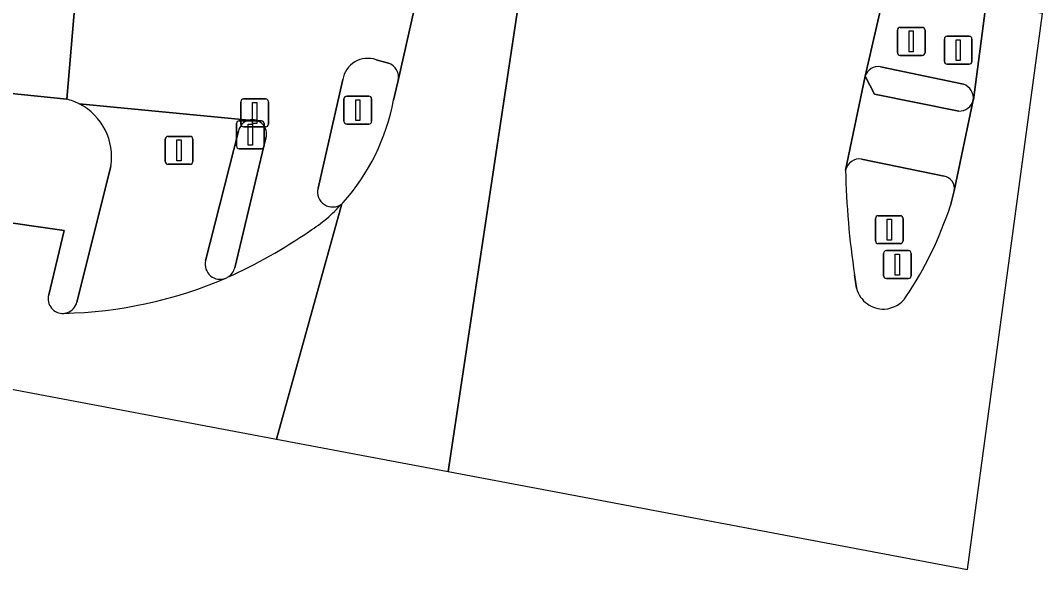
# Model space of a CAD drawing. Extents: x 161771 to 163125, y 382475 to 383179.
# Drawn here: x 163009.4 to 163046.02, y 382475.38 to 382495.05 of the extents above; entities that cross this region are included whole.
import ezdxf

# ---------------------------------------------------------------- set-up
doc = ezdxf.new("R2010")
doc.units = 0
for name, color, linetype in [('IMGEO_Berm_groen', 7, 'Continuous'), ('IMGEO_Drukknoppaal', 7, 'Continuous'), ('IMGEO_Fietspad_gesloten', 7, 'Continuous'), ('IMGEO_Fietspad_open', 7, 'Continuous'), ('IMGEO_Lichtmast', 7, 'Continuous'), ('IMGEO_Portaal', 7, 'Continuous'), ('IMGEO_Rijbaan_lokaal_gesloten', 7, 'Continuous'), ('IMGEO_Rijbaan_regionaal_gesloten', 7, 'Continuous'), ('IMGEO_Verkeerseiland_open', 7, 'Continuous'), ('IMGEO_Verkeersregelinstallatiepaal', 7, 'Continuous'), ('IMGEO_Voetpad_open', 7, 'Continuous')]:
    doc.layers.add(name, color=color, linetype=linetype)

msp = doc.modelspace()

# ---------------------------------------------------------------- linework, layer by layer
at = {"layer": 'IMGEO_Berm_groen'}
for points in [[(163011.06, 382492.234), (162990.262, 382494.362)], [(163011.426, 382484.959), (163012.64, 382489.825)], [(163008.205, 382487.922), (163010.968, 382487.53), (163010.415, 382485.224)]]:
    msp.add_lwpolyline(points, dxfattribs=at)
for centre, radius, start, end in [((163010.523, 382490.143), 2.159, 62.7914, 75.595), ((163010.534, 382490.166), 2.134, 350.8112, 62.7686), ((163010.917, 382485.081), 0.522, 164.1202, 274.1195), ((163010.918, 382485.081), 0.522, 288.9772, 346.506), ((163010.92, 382485.072), 0.513, 273.8711, 289.08)]:
    msp.add_arc(centre, radius, start, end, dxfattribs=at)
at = {"layer": 'IMGEO_Drukknoppaal'}
for p, q in [((163017.298, 382491.341), (163017.298, 382492.141)), ((163017.298, 382492.141), (163017.298, 382491.341)), ((163017.398, 382492.241), (163018.188, 382492.241)), ((163018.188, 382492.241), (163017.398, 382492.241)), ((163018.288, 382492.141), (163018.288, 382491.341)), ((163018.288, 382491.341), (163018.288, 382492.141)), ((163018.188, 382491.241), (163017.398, 382491.241)), ((163017.398, 382491.241), (163018.188, 382491.241))]:
    msp.add_line(p, q, dxfattribs=at)
msp.add_lwpolyline([(163017.718, 382492.116), (163017.868, 382492.116), (163017.868, 382491.366), (163017.718, 382491.366), (163017.718, 382492.116)], dxfattribs=at)
for centre, start, end in [((163017.398, 382492.141), 90, 180), ((163017.398, 382492.141), 90, 180), ((163018.188, 382492.141), 0, 90), ((163018.188, 382492.141), 360, 90), ((163017.398, 382491.341), 180, 270), ((163017.398, 382491.341), 180, 270), ((163018.188, 382491.341), 270, 0), ((163018.188, 382491.341), 270, 0)]:
    msp.add_arc(centre, 0.1, start, end, dxfattribs=at)
at = {"layer": 'IMGEO_Fietspad_gesloten'}
msp.add_lwpolyline([(162990.262, 382494.362), (163011.06, 382492.234), (163011.361, 382495.742), (163000, 382496.951), (162986.836, 382498.352)], dxfattribs=at)
at = {"layer": 'IMGEO_Fietspad_open'}
for points in [[(163022.942, 382492.898), (163023.701, 382496.302), (163023.614, 382496.32)], [(163013.716, 382495.506), (163013.427, 382495.522), (163011.361, 382495.742), (163011.06, 382492.234)], [(163022.148, 382493.644), (163022.584, 382493.527)], [(163020.066, 382489.039), (163020.952, 382492.939)], [(163043.023, 382491.803), (163040.002, 382492.411), (163039.667, 382493.052), (163038.965, 382489.689)], [(163011.51, 382492.063), (163017.58, 382491.479)], [(163042.861, 382488.951), (163043.54, 382492.191)], [(163018.199, 382490.842), (163017.079, 382486.196)], [(163039.542, 382490.087), (163042.493, 382489.473)]]:
    msp.add_lwpolyline(points, dxfattribs=at)
for centre, radius, start, end in [((163021.852, 382492.778), 0.915, 71.1475, 169.8882), ((163022.395, 382493.003), 0.557, 349.1641, 70.1293), ((163010.523, 382490.143), 2.159, 62.7914, 75.595), ((163043.033, 382492.329), 0.526, 268.9468, 344.8284), ((163017.711, 382490.987), 0.509, 343.383, 104.9748), ((163039.471, 382489.573), 0.519, 82.1235, 167.0704), ((163042.425, 382489.035), 0.444, 349.1485, 81.2177), ((163020.584, 382488.905), 0.535, 165.487, 308.8528), ((163016.841, 382492.13), 5.468, 302.3278, 318.2427), ((163009.017, 382503.144), 18.973, 294.3088, 304.5067), ((163016.557, 382486.316), 0.536, 300.2847, 347.1063)]:
    msp.add_arc(centre, radius, start, end, dxfattribs=at)
at = {"layer": 'IMGEO_Lichtmast'}
for p, q in [((163040.327, 382485.909), (163040.327, 382486.709)), ((163040.327, 382486.709), (163040.327, 382485.909)), ((163040.427, 382486.809), (163041.217, 382486.809)), ((163041.217, 382486.809), (163040.427, 382486.809)), ((163041.317, 382486.709), (163041.317, 382485.909)), ((163041.317, 382485.909), (163041.317, 382486.709)), ((163041.217, 382485.809), (163040.427, 382485.809)), ((163040.427, 382485.809), (163041.217, 382485.809))]:
    msp.add_line(p, q, dxfattribs=at)
msp.add_lwpolyline([(163040.747, 382486.684), (163040.897, 382486.684), (163040.897, 382485.934), (163040.747, 382485.934), (163040.747, 382486.684)], dxfattribs=at)
for centre, start, end in [((163040.427, 382486.709), 90, 180), ((163040.427, 382486.709), 90, 180), ((163041.217, 382486.709), 0, 90), ((163041.217, 382486.709), 360, 90), ((163040.427, 382485.909), 180, 270), ((163040.427, 382485.909), 180, 270), ((163041.217, 382485.909), 270, 0), ((163041.217, 382485.909), 270, 0)]:
    msp.add_arc(centre, 0.1, start, end, dxfattribs=at)
at = {"layer": 'IMGEO_Portaal'}
for p, q in [((163020.995, 382491.439), (163020.995, 382492.239)), ((163020.995, 382492.239), (163020.995, 382491.439)), ((163021.095, 382492.339), (163021.885, 382492.339)), ((163021.885, 382492.339), (163021.095, 382492.339)), ((163021.985, 382492.239), (163021.985, 382491.439)), ((163021.985, 382491.439), (163021.985, 382492.239)), ((163021.885, 382491.339), (163021.095, 382491.339)), ((163021.095, 382491.339), (163021.885, 382491.339)), ((163040.139, 382488.057), (163040.929, 382488.057)), ((163040.929, 382488.057), (163040.139, 382488.057)), ((163040.039, 382487.157), (163040.039, 382487.957)), ((163040.039, 382487.957), (163040.039, 382487.157)), ((163041.029, 382487.957), (163041.029, 382487.157)), ((163041.029, 382487.157), (163041.029, 382487.957)), ((163040.929, 382487.057), (163040.139, 382487.057)), ((163040.139, 382487.057), (163040.929, 382487.057))]:
    msp.add_line(p, q, dxfattribs=at)
for points in [[(163021.415, 382492.214), (163021.565, 382492.214), (163021.565, 382491.464), (163021.415, 382491.464), (163021.415, 382492.214)], [(163040.459, 382487.932), (163040.609, 382487.932), (163040.609, 382487.182), (163040.459, 382487.182), (163040.459, 382487.932)]]:
    msp.add_lwpolyline(points, dxfattribs=at)
for centre, start, end in [((163021.095, 382492.239), 90, 180), ((163021.095, 382492.239), 90, 180), ((163021.885, 382492.239), 0, 90), ((163021.885, 382492.239), 360, 90), ((163021.095, 382491.439), 180, 270), ((163021.095, 382491.439), 180, 270), ((163021.885, 382491.439), 270, 0), ((163021.885, 382491.439), 270, 0), ((163040.139, 382487.957), 90, 180), ((163040.139, 382487.957), 90, 180), ((163040.929, 382487.957), 0, 90), ((163040.929, 382487.957), 360, 90), ((163040.139, 382487.157), 180, 270), ((163040.139, 382487.157), 180, 270), ((163040.929, 382487.157), 270, 0), ((163040.929, 382487.157), 270, 0)]:
    msp.add_arc(centre, 0.1, start, end, dxfattribs=at)
at = {"layer": 'IMGEO_Rijbaan_lokaal_gesloten'}
for points in [[(162489.888, 382522.698), (162489.185, 382520.131), (162488.722, 382518.442), (162501.135, 382513.514), (162515.839, 382512.978), (162542.133, 382512.019), (162584.286, 382516.986), (162665.053, 382540.041), (162707.132, 382546.311), (162744.173, 382544.816), (162974.141, 382488.446), (163018.573, 382480.059)], [(163018.573, 382480.059), (163020.92, 382488.488)], [(163010.415, 382485.224), (163010.968, 382487.53), (163008.205, 382487.922)]]:
    msp.add_lwpolyline(points, dxfattribs=at)
for centre, radius, start, end in [((163016.841, 382492.13), 5.468, 302.3278, 318.2427), ((163009.017, 382503.144), 18.973, 294.3088, 304.5067), ((163010.582, 382500.296), 15.74, 271.3594, 293.1317), ((163016.589, 382486.238), 0.452, 292.8756, 301.7235), ((163010.917, 382485.081), 0.522, 164.1202, 274.1195)]:
    msp.add_arc(centre, radius, start, end, dxfattribs=at)
at = {"layer": 'IMGEO_Rijbaan_regionaal_gesloten'}
for points in [[(163024.727, 382478.897), (163027.811, 382499.399), (163024.525, 382500.164), (163023.81, 382496.811), (163023.701, 382496.302), (163022.942, 382492.898), (163022.772, 382492.201)], [(163038.965, 382489.689), (163039.667, 382493.052), (163040.438, 382496.39), (163037.319, 382497.184), (163034.302, 382497.886), (163031.094, 382498.634), (163027.811, 382499.399), (163024.727, 382478.897)], [(163024.727, 382478.897), (163043.34, 382475.384), (163046.024, 382495.301), (163044.005, 382495.679), (163043.545, 382492.213), (163043.541, 382492.197), (163043.54, 382492.191), (163042.861, 382488.951), (163042.721, 382488.418)], [(163020.966, 382488.529), (163020.92, 382488.488), (163018.573, 382480.059), (163024.727, 382478.897)], [(163039.362, 382485.463), (163039.323, 382485.703), (163039.286, 382485.943)]]:
    msp.add_lwpolyline(points, dxfattribs=at)
for centre, radius, start, end in [((163015.237, 382493.627), 7.669, 318.3367, 349.2846), ((163069.599, 382490.427), 30.643, 181.3806, 188.415), ((163030.097, 382492.54), 13.28, 326.1803, 341.9159), ((163040.317, 382485.696), 0.983, 193.7188, 234.4968), ((163040.315, 382485.695), 0.981, 272.8045, 326.2014), ((163040.313, 382485.685), 0.971, 234.3251, 272.9763)]:
    msp.add_arc(centre, radius, start, end, dxfattribs=at)
at = {"layer": 'IMGEO_Verkeerseiland_open'}
for points in [[(163022.584, 382493.527), (163022.148, 382493.644)], [(163043.191, 382492.769), (163040.223, 382493.394)], [(163020.952, 382492.939), (163020.066, 382489.039)], [(163022.772, 382492.201), (163022.942, 382492.898)], [(163039.667, 382493.052), (163040.002, 382492.411), (163043.023, 382491.803)], [(163043.54, 382492.191), (163043.541, 382492.197)], [(163017.211, 382491.085), (163016.037, 382486.44)], [(163017.079, 382486.196), (163018.199, 382490.842)], [(163042.493, 382489.473), (163039.542, 382490.087)], [(163042.721, 382488.418), (163042.861, 382488.951)], [(163020.92, 382488.488), (163020.966, 382488.529)], [(163039.286, 382485.943), (163039.323, 382485.703), (163039.362, 382485.463)]]:
    msp.add_lwpolyline(points, dxfattribs=at)
for centre, radius, start, end in [((163021.852, 382492.778), 0.915, 71.1475, 169.8882), ((163022.395, 382493.003), 0.557, 349.1641, 70.1293), ((163040.146, 382492.896), 0.504, 81.2572, 161.9348), ((163043.009, 382492.265), 0.536, 352.7436, 70.1803), ((163015.237, 382493.627), 7.669, 318.3367, 349.2846), ((163043.033, 382492.329), 0.526, 268.9468, 344.8284), ((163017.71, 382490.987), 0.509, 104.8478, 168.9054), ((163017.711, 382490.987), 0.509, 343.383, 104.9748), ((163039.471, 382489.573), 0.519, 82.1235, 167.0704), ((163069.599, 382490.427), 30.643, 181.3806, 188.415), ((163042.425, 382489.035), 0.444, 349.1485, 81.2177), ((163020.584, 382488.905), 0.535, 165.487, 308.8528), ((163030.097, 382492.54), 13.28, 326.1803, 341.9159), ((163016.558, 382486.315), 0.536, 166.4801, 292.7726), ((163016.557, 382486.316), 0.536, 300.2847, 347.1063), ((163016.589, 382486.238), 0.452, 292.8756, 301.7235), ((163040.317, 382485.696), 0.983, 193.7188, 234.4968), ((163040.315, 382485.695), 0.981, 272.8045, 326.2014), ((163040.313, 382485.685), 0.971, 234.3251, 272.9763)]:
    msp.add_arc(centre, radius, start, end, dxfattribs=at)
at = {"layer": 'IMGEO_Verkeersregelinstallatiepaal'}
for p, q in [((163040.823, 382493.902), (163040.823, 382494.702)), ((163040.823, 382494.702), (163040.823, 382493.902)), ((163040.923, 382494.802), (163041.713, 382494.802)), ((163041.713, 382494.802), (163040.923, 382494.802)), ((163041.813, 382494.702), (163041.813, 382493.902)), ((163041.813, 382493.902), (163041.813, 382494.702)), ((163042.506, 382493.586), (163042.506, 382494.386)), ((163042.506, 382494.386), (163042.506, 382493.586)), ((163042.606, 382494.486), (163043.396, 382494.486)), ((163043.396, 382494.486), (163042.606, 382494.486)), ((163043.496, 382494.386), (163043.496, 382493.586)), ((163043.496, 382493.586), (163043.496, 382494.386)), ((163041.713, 382493.802), (163040.923, 382493.802)), ((163040.923, 382493.802), (163041.713, 382493.802)), ((163043.396, 382493.486), (163042.606, 382493.486)), ((163042.606, 382493.486), (163043.396, 382493.486)), ((163017.144, 382490.556), (163017.144, 382491.356)), ((163017.144, 382491.356), (163017.144, 382490.556)), ((163017.244, 382491.456), (163018.034, 382491.456)), ((163018.034, 382491.456), (163017.244, 382491.456)), ((163018.134, 382491.356), (163018.134, 382490.556)), ((163018.134, 382490.556), (163018.134, 382491.356)), ((163014.591, 382489.999), (163014.591, 382490.799)), ((163014.591, 382490.799), (163014.591, 382489.999)), ((163014.691, 382490.899), (163015.481, 382490.899)), ((163015.481, 382490.899), (163014.691, 382490.899)), ((163015.581, 382490.799), (163015.581, 382489.999)), ((163015.581, 382489.999), (163015.581, 382490.799)), ((163018.034, 382490.456), (163017.244, 382490.456)), ((163017.244, 382490.456), (163018.034, 382490.456)), ((163015.481, 382489.899), (163014.691, 382489.899)), ((163014.691, 382489.899), (163015.481, 382489.899))]:
    msp.add_line(p, q, dxfattribs=at)
for points in [[(163041.243, 382494.677), (163041.393, 382494.677), (163041.393, 382493.927), (163041.243, 382493.927), (163041.243, 382494.677)], [(163042.926, 382494.361), (163043.076, 382494.361), (163043.076, 382493.611), (163042.926, 382493.611), (163042.926, 382494.361)], [(163017.564, 382491.331), (163017.714, 382491.331), (163017.714, 382490.581), (163017.564, 382490.581), (163017.564, 382491.331)], [(163015.011, 382490.774), (163015.161, 382490.774), (163015.161, 382490.024), (163015.011, 382490.024), (163015.011, 382490.774)]]:
    msp.add_lwpolyline(points, dxfattribs=at)
for centre, start, end in [((163040.923, 382494.702), 90, 180), ((163040.923, 382494.702), 90, 180), ((163041.713, 382494.702), 0, 90), ((163041.713, 382494.702), 360, 90), ((163042.606, 382494.386), 90, 180), ((163042.606, 382494.386), 90, 180), ((163043.396, 382494.386), 0, 90), ((163043.396, 382494.386), 360, 90), ((163040.923, 382493.902), 180, 270), ((163040.923, 382493.902), 180, 270), ((163041.713, 382493.902), 270, 0), ((163041.713, 382493.902), 270, 0), ((163042.606, 382493.586), 180, 270), ((163042.606, 382493.586), 180, 270), ((163043.396, 382493.586), 270, 0), ((163043.396, 382493.586), 270, 0), ((163017.244, 382491.356), 90, 180), ((163017.244, 382491.356), 90, 180), ((163018.034, 382491.356), 0, 90), ((163018.034, 382491.356), 360, 90), ((163014.691, 382490.799), 90, 180), ((163014.691, 382490.799), 90, 180), ((163015.481, 382490.799), 0, 90), ((163015.481, 382490.799), 360, 90), ((163017.244, 382490.556), 180, 270), ((163017.244, 382490.556), 180, 270), ((163018.034, 382490.556), 270, 0), ((163018.034, 382490.556), 270, 0), ((163014.691, 382489.999), 180, 270), ((163014.691, 382489.999), 180, 270), ((163015.481, 382489.999), 270, 0), ((163015.481, 382489.999), 270, 0)]:
    msp.add_arc(centre, 0.1, start, end, dxfattribs=at)
at = {"layer": 'IMGEO_Voetpad_open'}
for points in [[(163044.005, 382495.679), (163040.438, 382496.39), (163039.667, 382493.052)], [(163043.541, 382492.197), (163043.545, 382492.213), (163044.005, 382495.679)], [(163040.223, 382493.394), (163043.191, 382492.769)], [(163017.58, 382491.479), (163011.51, 382492.063)], [(163016.037, 382486.44), (163017.211, 382491.085)], [(163012.64, 382489.825), (163011.426, 382484.959)]]:
    msp.add_lwpolyline(points, dxfattribs=at)
for centre, radius, start, end in [((163040.146, 382492.896), 0.504, 81.2572, 161.9348), ((163043.009, 382492.265), 0.536, 352.7436, 70.1803), ((163010.534, 382490.166), 2.134, 350.8112, 62.7686), ((163017.71, 382490.987), 0.509, 104.8478, 168.9054), ((163016.558, 382486.315), 0.536, 166.4801, 292.7726), ((163010.582, 382500.296), 15.74, 271.3594, 293.1317), ((163010.918, 382485.081), 0.522, 288.9772, 346.506), ((163010.92, 382485.072), 0.513, 273.8711, 289.08)]:
    msp.add_arc(centre, radius, start, end, dxfattribs=at)

doc.saveas('drawing.dxf')
